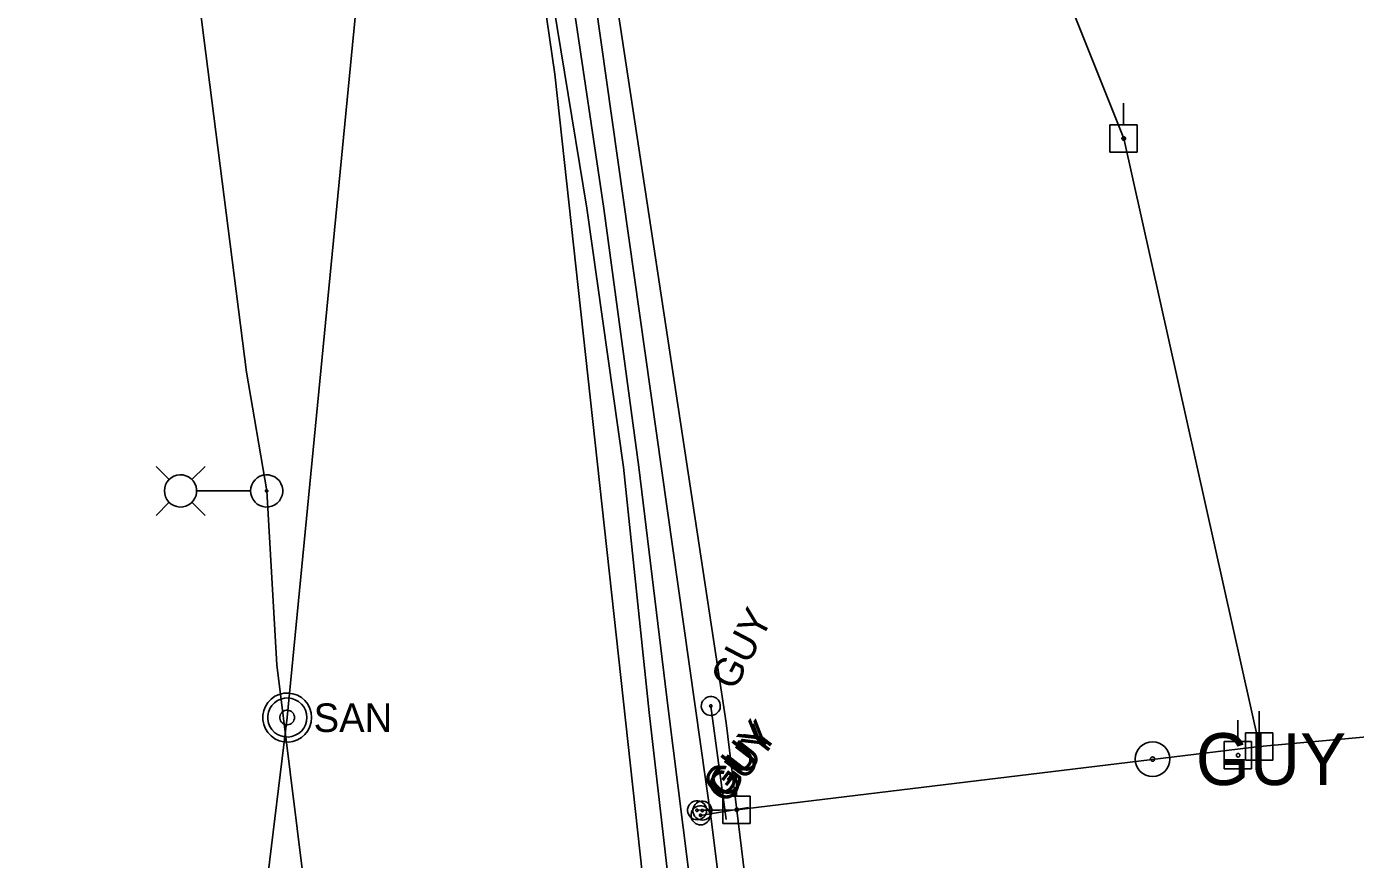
# Model space of a CAD drawing. Extents: x 596028 to 606371, y 330010 to 403088.
# Drawn here: x 604874.3 to 605053.3, y 335583.8 to 335696.2 of the extents above; entities that cross this region are included whole.
import ezdxf

# ---------------------------------------------------------------- set-up
doc = ezdxf.new("R2010")
doc.units = 0
for name, color, linetype in [('E_LTG', 7, 'Continuous'), ('E_LTG_CID', 7, 'Continuous'), ('E_UTL_EGuyWire', 7, 'Continuous'), ('E_UTL_EPowerPole', 7, 'Continuous'), ('E_UTL_G_UG', 7, 'Continuous'), ('E_UTL_Overhead', 7, 'Continuous'), ('E_UTL_SAN_MH', 7, 'Continuous'), ('E_UTL_SAN_UG', 7, 'Continuous'), ('E_UTL_W_UG', 7, 'Continuous')]:
    doc.layers.add(name, color=color, linetype=linetype)

msp = doc.modelspace()

# ---------------------------------------------------------------- linework, layer by layer
at = {"layer": 'E_LTG'}
for points in [[(604893.48, 335635.06), (604891.71, 335636.84)], [(604896.53, 335635.06), (604898.31, 335636.84)], [(604892.83, 335633.54), (604892.87, 335633.13), (604892.99, 335632.73), (604893.18, 335632.36), (604893.43, 335632.04), (604893.74, 335631.77), (604894.1, 335631.56), (604894.49, 335631.42), (604894.9, 335631.37), (604895.32, 335631.39), (604895.72, 335631.48), (604896.09, 335631.65), (604896.43, 335631.89), (604896.72, 335632.19), (604896.94, 335632.54), (604897.09, 335632.93), (604897.17, 335633.33), (604897.17, 335633.75), (604897.09, 335634.15), (604896.94, 335634.54), (604896.72, 335634.88), (604896.43, 335635.18), (604896.09, 335635.42), (604895.72, 335635.59), (604895.32, 335635.69), (604894.9, 335635.71), (604894.49, 335635.65), (604894.1, 335635.52), (604893.74, 335635.31), (604893.43, 335635.04), (604893.18, 335634.71), (604892.99, 335634.35), (604892.87, 335633.95), (604892.83, 335633.54)], [(604904.43, 335633.54), (604904.47, 335633.13), (604904.59, 335632.73), (604904.78, 335632.36), (604905.04, 335632.04), (604905.35, 335631.77), (604905.71, 335631.56), (604906.1, 335631.42), (604906.51, 335631.37), (604906.92, 335631.39), (604907.32, 335631.48), (604907.7, 335631.65), (604908.03, 335631.89), (604908.32, 335632.19), (604908.54, 335632.54), (604908.7, 335632.93), (604908.78, 335633.33), (604908.78, 335633.75), (604908.7, 335634.15), (604908.54, 335634.54), (604908.32, 335634.88), (604908.03, 335635.18), (604907.7, 335635.42), (604907.32, 335635.59), (604906.92, 335635.69), (604906.51, 335635.71), (604906.1, 335635.65), (604905.71, 335635.52), (604905.35, 335635.31), (604905.04, 335635.04), (604904.78, 335634.71), (604904.59, 335634.35), (604904.47, 335633.95), (604904.43, 335633.54)], [(604897.22, 335633.54), (604904.4, 335633.54)], [(604906.44, 335633.54), (604906.45, 335633.51), (604906.46, 335633.48), (604906.47, 335633.45), (604906.49, 335633.42), (604906.51, 335633.4), (604906.54, 335633.39), (604906.57, 335633.38), (604906.6, 335633.37), (604906.63, 335633.37), (604906.66, 335633.38), (604906.69, 335633.39), (604906.72, 335633.41), (604906.74, 335633.44), (604906.76, 335633.46), (604906.77, 335633.49), (604906.78, 335633.52), (604906.78, 335633.55), (604906.77, 335633.59), (604906.76, 335633.61), (604906.74, 335633.64), (604906.72, 335633.66), (604906.69, 335633.68), (604906.66, 335633.7), (604906.63, 335633.7), (604906.6, 335633.7), (604906.57, 335633.7), (604906.54, 335633.69), (604906.51, 335633.67), (604906.49, 335633.65), (604906.47, 335633.63), (604906.46, 335633.6), (604906.45, 335633.57), (604906.44, 335633.54)], [(604893.48, 335632.01), (604891.71, 335630.24)], [(604896.53, 335632.01), (604898.31, 335630.24)]]:
    msp.add_lwpolyline(points, dxfattribs=at)
at = {"layer": 'E_LTG_CID'}
msp.add_lwpolyline([(604937.49, 335351.94), (604930.99, 335433.63), (604929.86, 335454.1), (604928.76, 335455.44), (604919.1, 335533.39), (604912.51, 335573.53), (604907.99, 335610.09), (604906.61, 335633.54), (604903.9, 335649.54), (604894.3, 335724.98), (604890.31, 335755.21), (604884.83, 335792.89), (604883.68, 335811.95), (604874.26, 335871.38)], dxfattribs=at)
at = {"layer": 'E_UTL_EGuyWire'}
for p, q in [((604966.45, 335604.53), (604968.52, 335589.23)), ((604964.6, 335590.47), (604969.95, 335590.55)), ((604971.52, 335590.85), (604965.07, 335589.79)), ((604965.31, 335590.44), (604969.95, 335590.55))]:
    msp.add_line(p, q, dxfattribs=at)
for points in [[(604967.05, 335605.67), (604966.82, 335605.76), (604966.58, 335605.81), (604966.34, 335605.81), (604966.1, 335605.77), (604965.87, 335605.68), (604965.67, 335605.55), (604965.49, 335605.38), (604965.35, 335605.18), (604965.24, 335604.96), (604965.18, 335604.73), (604965.17, 335604.48), (604965.2, 335604.24), (604965.28, 335604.01), (604965.4, 335603.8), (604965.56, 335603.61), (604965.75, 335603.46), (604965.97, 335603.35), (604966.2, 335603.28), (604966.44, 335603.25), (604966.69, 335603.27), (604966.92, 335603.34), (604967.14, 335603.45), (604967.33, 335603.6), (604967.49, 335603.78), (604967.62, 335603.99), (604967.7, 335604.22), (604967.73, 335604.46), (604967.72, 335604.71), (604967.67, 335604.94), (604967.57, 335605.17), (604967.43, 335605.37), (604967.25, 335605.54), (604967.05, 335605.67)], [(604966.53, 335604.68), (604966.5, 335604.69), (604966.47, 335604.69), (604966.44, 335604.69), (604966.41, 335604.69), (604966.38, 335604.68), (604966.35, 335604.66), (604966.33, 335604.64), (604966.31, 335604.62), (604966.3, 335604.59), (604966.29, 335604.56), (604966.29, 335604.53), (604966.3, 335604.5), (604966.31, 335604.47), (604966.32, 335604.44), (604966.34, 335604.42), (604966.36, 335604.4), (604966.39, 335604.39), (604966.42, 335604.38), (604966.45, 335604.37), (604966.48, 335604.38), (604966.51, 335604.38), (604966.54, 335604.4), (604966.56, 335604.42), (604966.58, 335604.44), (604966.6, 335604.47), (604966.61, 335604.5), (604966.61, 335604.53), (604966.61, 335604.56), (604966.6, 335604.59), (604966.59, 335604.61), (604966.57, 335604.64), (604966.55, 335604.66), (604966.53, 335604.68)], [(604965.38, 335591.49), (604965.18, 335591.62), (604964.95, 335591.7), (604964.71, 335591.75), (604964.47, 335591.75), (604964.23, 335591.7), (604964, 335591.61), (604963.8, 335591.47), (604963.62, 335591.3), (604963.48, 335591.1), (604963.38, 335590.88), (604963.33, 335590.64), (604963.32, 335590.4), (604963.36, 335590.16), (604963.44, 335589.93), (604963.56, 335589.72), (604963.72, 335589.53), (604963.92, 335589.38), (604964.13, 335589.27), (604964.37, 335589.21), (604964.61, 335589.19), (604964.85, 335589.21), (604965.09, 335589.28), (604965.3, 335589.4), (604965.49, 335589.55), (604965.65, 335589.73), (604965.77, 335589.95), (604965.85, 335590.18), (604965.88, 335590.42), (604965.87, 335590.66), (604965.81, 335590.9), (604965.71, 335591.12), (604965.56, 335591.32), (604965.38, 335591.49)], [(604966.1, 335591.45), (604965.89, 335591.58), (604965.67, 335591.67), (604965.43, 335591.71), (604965.18, 335591.71), (604964.94, 335591.66), (604964.72, 335591.57), (604964.51, 335591.44), (604964.34, 335591.27), (604964.2, 335591.07), (604964.1, 335590.85), (604964.04, 335590.61), (604964.03, 335590.36), (604964.07, 335590.12), (604964.15, 335589.89), (604964.27, 335589.68), (604964.44, 335589.5), (604964.63, 335589.35), (604964.85, 335589.24), (604965.08, 335589.17), (604965.32, 335589.15), (604965.57, 335589.18), (604965.8, 335589.25), (604966.02, 335589.36), (604966.21, 335589.51), (604966.37, 335589.7), (604966.49, 335589.91), (604966.56, 335590.14), (604966.6, 335590.39), (604966.58, 335590.63), (604966.52, 335590.87), (604966.42, 335591.09), (604966.28, 335591.28), (604966.1, 335591.45)], [(604965.85, 335590.81), (604965.65, 335590.94), (604965.42, 335591.03), (604965.18, 335591.07), (604964.94, 335591.07), (604964.7, 335591.02), (604964.47, 335590.93), (604964.27, 335590.8), (604964.09, 335590.63), (604963.95, 335590.43), (604963.85, 335590.2), (604963.8, 335589.96), (604963.79, 335589.72), (604963.82, 335589.48), (604963.91, 335589.25), (604964.03, 335589.04), (604964.19, 335588.86), (604964.38, 335588.71), (604964.6, 335588.6), (604964.84, 335588.53), (604965.08, 335588.51), (604965.32, 335588.53), (604965.56, 335588.61), (604965.77, 335588.72), (604965.96, 335588.87), (604966.12, 335589.06), (604966.24, 335589.27), (604966.32, 335589.5), (604966.35, 335589.74), (604966.34, 335589.99), (604966.28, 335590.22), (604966.17, 335590.44), (604966.03, 335590.64), (604965.85, 335590.81)], [(604964.7, 335590.6), (604964.67, 335590.61), (604964.64, 335590.62), (604964.61, 335590.63), (604964.58, 335590.63), (604964.55, 335590.62), (604964.53, 335590.61), (604964.5, 335590.6), (604964.48, 335590.57), (604964.46, 335590.55), (604964.45, 335590.52), (604964.44, 335590.49), (604964.44, 335590.46), (604964.44, 335590.43), (604964.45, 335590.4), (604964.47, 335590.38), (604964.49, 335590.35), (604964.51, 335590.33), (604964.54, 335590.32), (604964.57, 335590.31), (604964.6, 335590.31), (604964.63, 335590.31), (604964.66, 335590.32), (604964.69, 335590.34), (604964.71, 335590.35), (604964.73, 335590.38), (604964.75, 335590.4), (604964.76, 335590.43), (604964.76, 335590.46), (604964.76, 335590.49), (604964.75, 335590.52), (604964.74, 335590.55), (604964.72, 335590.58), (604964.7, 335590.6)], [(604965.17, 335589.92), (604965.14, 335589.94), (604965.11, 335589.95), (604965.08, 335589.95), (604965.05, 335589.95), (604965.02, 335589.95), (604964.99, 335589.93), (604964.97, 335589.92), (604964.95, 335589.9), (604964.93, 335589.87), (604964.92, 335589.84), (604964.91, 335589.81), (604964.91, 335589.78), (604964.91, 335589.75), (604964.92, 335589.73), (604964.94, 335589.7), (604964.96, 335589.68), (604964.98, 335589.66), (604965.01, 335589.64), (604965.04, 335589.64), (604965.07, 335589.63), (604965.1, 335589.64), (604965.13, 335589.64), (604965.16, 335589.66), (604965.18, 335589.68), (604965.2, 335589.7), (604965.22, 335589.73), (604965.23, 335589.76), (604965.23, 335589.79), (604965.23, 335589.82), (604965.22, 335589.85), (604965.21, 335589.87), (604965.19, 335589.9), (604965.17, 335589.92)], [(604965.41, 335590.56), (604965.39, 335590.58), (604965.36, 335590.59), (604965.33, 335590.6), (604965.3, 335590.6), (604965.27, 335590.59), (604965.24, 335590.58), (604965.21, 335590.56), (604965.19, 335590.54), (604965.17, 335590.52), (604965.16, 335590.49), (604965.16, 335590.46), (604965.15, 335590.43), (604965.16, 335590.4), (604965.17, 335590.37), (604965.18, 335590.34), (604965.2, 335590.32), (604965.23, 335590.3), (604965.26, 335590.29), (604965.28, 335590.28), (604965.32, 335590.28), (604965.35, 335590.28), (604965.37, 335590.29), (604965.4, 335590.3), (604965.43, 335590.32), (604965.45, 335590.34), (604965.46, 335590.37), (604965.47, 335590.4), (604965.47, 335590.43), (604965.47, 335590.46), (604965.47, 335590.49), (604965.45, 335590.52), (604965.43, 335590.54), (604965.41, 335590.56)]]:
    msp.add_lwpolyline(points, dxfattribs=at)
for radius in [2.33, 0.292]:
    msp.add_circle((605025.97, 335597.37), radius, dxfattribs=at)
at = {"layer": 'E_UTL_EPowerPole'}
for points in [[(605022.06, 335682.91), (605022.06, 335685.82)], [(605023.9, 335682.91), (605020.21, 335682.91)], [(605020.21, 335682.91), (605020.21, 335679.22)], [(605022.33, 335681.07), (605022.32, 335681.11), (605022.31, 335681.16), (605022.29, 335681.2), (605022.26, 335681.23), (605022.23, 335681.26), (605022.19, 335681.28), (605022.14, 335681.3), (605022.1, 335681.3), (605022.05, 335681.3), (605022.01, 335681.29), (605021.97, 335681.27), (605021.93, 335681.25), (605021.9, 335681.21), (605021.88, 335681.18), (605021.86, 335681.13), (605021.85, 335681.09), (605021.85, 335681.04), (605021.86, 335681), (605021.88, 335680.96), (605021.9, 335680.92), (605021.93, 335680.89), (605021.97, 335680.86), (605022.01, 335680.84), (605022.05, 335680.83), (605022.1, 335680.83), (605022.14, 335680.83), (605022.19, 335680.85), (605022.23, 335680.87), (605022.26, 335680.9), (605022.29, 335680.94), (605022.31, 335680.98), (605022.32, 335681.02), (605022.33, 335681.07)], [(605023.9, 335679.22), (605023.9, 335682.91)], [(605020.21, 335679.22), (605023.9, 335679.22)], [(605037.46, 335599.73), (605037.46, 335602.64)], [(605040.35, 335600.93), (605040.35, 335603.84)], [(605042.19, 335600.93), (605038.5, 335600.93)], [(605038.5, 335600.93), (605038.5, 335597.24)], [(605042.19, 335597.24), (605042.19, 335600.93)], [(605039.3, 335599.73), (605035.62, 335599.73)], [(605035.62, 335599.73), (605035.62, 335596.04)], [(605039.3, 335596.04), (605039.3, 335599.73)], [(605040.62, 335599.09), (605040.61, 335599.13), (605040.6, 335599.18), (605040.58, 335599.22), (605040.55, 335599.25), (605040.52, 335599.28), (605040.48, 335599.31), (605040.44, 335599.32), (605040.39, 335599.33), (605040.35, 335599.33), (605040.3, 335599.32), (605040.26, 335599.3), (605040.22, 335599.27), (605040.19, 335599.24), (605040.17, 335599.2), (605040.15, 335599.16), (605040.14, 335599.11), (605040.14, 335599.07), (605040.15, 335599.02), (605040.17, 335598.98), (605040.19, 335598.94), (605040.22, 335598.91), (605040.26, 335598.88), (605040.3, 335598.86), (605040.35, 335598.85), (605040.39, 335598.85), (605040.44, 335598.86), (605040.48, 335598.87), (605040.52, 335598.9), (605040.55, 335598.93), (605040.58, 335598.96), (605040.6, 335599), (605040.61, 335599.04), (605040.62, 335599.09)], [(605037.73, 335597.89), (605037.73, 335597.94), (605037.71, 335597.98), (605037.69, 335598.02), (605037.67, 335598.06), (605037.63, 335598.09), (605037.59, 335598.11), (605037.55, 335598.12), (605037.5, 335598.13), (605037.46, 335598.13), (605037.42, 335598.12), (605037.37, 335598.1), (605037.34, 335598.07), (605037.31, 335598.04), (605037.28, 335598), (605037.26, 335597.96), (605037.26, 335597.91), (605037.26, 335597.87), (605037.26, 335597.82), (605037.28, 335597.78), (605037.31, 335597.74), (605037.34, 335597.71), (605037.37, 335597.68), (605037.42, 335597.67), (605037.46, 335597.65), (605037.5, 335597.65), (605037.55, 335597.66), (605037.59, 335597.67), (605037.63, 335597.7), (605037.67, 335597.73), (605037.69, 335597.76), (605037.71, 335597.8), (605037.73, 335597.85), (605037.73, 335597.89)], [(605038.5, 335597.24), (605042.19, 335597.24)], [(604969.92, 335592.39), (604969.92, 335595.3)], [(605035.62, 335596.04), (605039.3, 335596.04)], [(604971.76, 335592.39), (604968.07, 335592.39)], [(604968.07, 335592.39), (604968.07, 335588.7)], [(604971.76, 335588.7), (604971.76, 335592.39)], [(604970.19, 335590.55), (604970.18, 335590.6), (604970.17, 335590.64), (604970.15, 335590.68), (604970.12, 335590.71), (604970.09, 335590.74), (604970.05, 335590.77), (604970.01, 335590.78), (604969.96, 335590.79), (604969.92, 335590.79), (604969.87, 335590.78), (604969.83, 335590.76), (604969.79, 335590.73), (604969.76, 335590.7), (604969.74, 335590.66), (604969.72, 335590.62), (604969.71, 335590.57), (604969.71, 335590.53), (604969.72, 335590.48), (604969.74, 335590.44), (604969.76, 335590.4), (604969.79, 335590.37), (604969.83, 335590.34), (604969.87, 335590.32), (604969.92, 335590.31), (604969.96, 335590.31), (604970.01, 335590.32), (604970.05, 335590.33), (604970.09, 335590.36), (604970.12, 335590.39), (604970.15, 335590.42), (604970.17, 335590.46), (604970.18, 335590.5), (604970.19, 335590.55)], [(604968.07, 335588.7), (604971.76, 335588.7)]]:
    msp.add_lwpolyline(points, dxfattribs=at)
at = {"layer": 'E_UTL_G_UG'}
for points in [[(604992.54, 335374.29), (604982.41, 335439.85), (604977.55, 335472.28), (604967.89, 335533.23), (604963.9, 335558.28), (604960.62, 335582.14), (604958.16, 335603.66), (604954.67, 335636.73), (604949.76, 335671.68), (604943.72, 335708.39), (604939.44, 335742.84), (604934.8, 335769.3), (604917.37, 335888.66), (604913.54, 335917.13), (604913.36, 335918.56), (604912.73, 335934.03), (604913.24, 335947.88)], [(604990.22, 335373.94), (604984.89, 335440.46), (604980.73, 335472.71), (604971.32, 335533.67), (604967.23, 335558.65), (604963.42, 335582.81), (604960.7, 335604.2), (604956.77, 335636.76), (604952.03, 335671.62), (604946.45, 335709.05), (604942.07, 335743.65), (604938.29, 335769.61), (604935.75, 335799.26), (604934.37, 335813.01), (604934.01, 335824.97), (604943.83, 335825.34), (604953.01, 335825.14)], [(604990.22, 335373.94), (604984.89, 335440.46), (604980.73, 335472.71), (604971.32, 335533.67), (604967.23, 335558.65), (604963.42, 335582.81), (604960.7, 335604.2), (604956.77, 335636.76), (604952.03, 335671.62), (604946.45, 335709.05), (604942.07, 335743.65), (604938.29, 335769.61), (604935.75, 335799.26), (604934.37, 335813.01), (604934.01, 335824.97), (604943.83, 335825.34), (604953.01, 335825.14)], [(604969.99, 335561.13), (604966.54, 335588.97), (604950.9, 335699.39), (604933.3, 335817.09)]]:
    msp.add_lwpolyline(points, dxfattribs=at)
at = {"layer": 'E_UTL_Overhead'}
for p, q in [((605022.09, 335681.08), (604995.71, 335747.13)), ((605040.38, 335599.08), (605022.09, 335681.08)), ((605040.38, 335599.08), (605138.75, 335607.93)), ((604969.95, 335590.55), (605040.38, 335599.08))]:
    msp.add_line(p, q, dxfattribs=at)
msp.add_lwpolyline([(605060.82, 334038.02), (605055.03, 334170.54), (605046.79, 334308.95), (605039.96, 334446.59), (605033.68, 334567.58), (605029.55, 334681.31), (605027.59, 334747.04), (605025.74, 334817.42), (605020.39, 334948.8), (605014.12, 335115.1), (605007.91, 335297.38), (604985.32, 335465.29), (604968.51, 335602.26), (604952.43, 335708.38), (604942.9, 335774.97)], dxfattribs=at)
at = {"layer": 'E_UTL_SAN_MH'}
for points in [[(604912.67, 335602.98), (604912.62, 335603.6), (604912.44, 335604.21), (604912.15, 335604.76), (604911.76, 335605.26), (604911.29, 335605.67), (604910.75, 335605.98), (604910.15, 335606.19), (604909.53, 335606.28), (604908.91, 335606.25), (604908.3, 335606.1), (604907.72, 335605.84), (604907.21, 335605.47), (604906.78, 335605.02), (604906.44, 335604.49), (604906.21, 335603.91), (604906.09, 335603.29), (604906.09, 335602.67), (604906.21, 335602.05), (604906.44, 335601.47), (604906.78, 335600.94), (604907.21, 335600.49), (604907.72, 335600.12), (604908.3, 335599.86), (604908.91, 335599.71), (604909.53, 335599.68), (604910.15, 335599.77), (604910.75, 335599.98), (604911.29, 335600.29), (604911.76, 335600.7), (604912.15, 335601.2), (604912.44, 335601.75), (604912.62, 335602.36), (604912.67, 335602.98)], [(604912.01, 335602.98), (604911.97, 335603.48), (604911.83, 335603.96), (604911.6, 335604.41), (604911.29, 335604.8), (604910.91, 335605.13), (604910.47, 335605.38), (604910, 335605.55), (604909.5, 335605.62), (604909, 335605.59), (604908.51, 335605.47), (604908.05, 335605.27), (604907.65, 335604.98), (604907.3, 335604.61), (604907.03, 335604.19), (604906.84, 335603.72), (604906.75, 335603.23), (604906.75, 335602.73), (604906.84, 335602.24), (604907.03, 335601.77), (604907.3, 335601.35), (604907.65, 335600.98), (604908.05, 335600.69), (604908.51, 335600.49), (604909, 335600.37), (604909.5, 335600.34), (604910, 335600.41), (604910.47, 335600.58), (604910.91, 335600.83), (604911.29, 335601.16), (604911.6, 335601.55), (604911.83, 335602), (604911.97, 335602.48), (604912.01, 335602.98)], [(604910.36, 335602.98), (604910.35, 335603.17), (604910.29, 335603.35), (604910.21, 335603.52), (604910.09, 335603.66), (604909.95, 335603.79), (604909.79, 335603.88), (604909.61, 335603.94), (604909.42, 335603.97), (604909.23, 335603.96), (604909.05, 335603.92), (604908.88, 335603.84), (604908.73, 335603.73), (604908.6, 335603.59), (604908.49, 335603.43), (604908.43, 335603.26), (604908.39, 335603.07), (604908.39, 335602.89), (604908.43, 335602.7), (604908.49, 335602.53), (604908.6, 335602.37), (604908.73, 335602.23), (604908.88, 335602.12), (604909.05, 335602.04), (604909.23, 335602), (604909.42, 335601.99), (604909.61, 335602.02), (604909.79, 335602.08), (604909.95, 335602.17), (604910.09, 335602.3), (604910.21, 335602.44), (604910.29, 335602.61), (604910.35, 335602.79), (604910.36, 335602.98)]]:
    msp.add_lwpolyline(points, dxfattribs=at)
at = {"layer": 'E_UTL_SAN_UG'}
for p, q in [((604909.37, 335602.98), (604933.05, 335847.51)), ((604880.14, 335361.64), (604909.37, 335602.98))]:
    msp.add_line(p, q, dxfattribs=at)
at = {"layer": 'E_UTL_W_UG'}
for points in [[(604945.45, 335689.76), (604942.17, 335712.36), (604940.12, 335727.35)], [(604986.76, 335304.31), (604985.02, 335320.17), (604982.55, 335347.37), (604980.15, 335372.1), (604945.45, 335689.76)]]:
    msp.add_lwpolyline(points, dxfattribs=at)

# ---------------------------------------------------------------- texts
at = {"layer": 'E_UTL_EGuyWire'}
for rotation, p in [(62.3065, (604969.65, 335606.48)), (52.3015, (604968.09, 335591.83)), (52.3015, (604968.8, 335591.8)), (52.3015, (604968.55, 335591.15))]:
    msp.add_text('GUY', height=3.85, rotation=rotation, dxfattribs=at).set_placement(p)
msp.add_text('GUY', height=7, dxfattribs=at).set_placement((605031.8, 335593.87))
at = {"layer": 'E_UTL_SAN_MH'}
msp.add_text('SAN', height=3.849, dxfattribs=at).set_placement((604912.94, 335601.03))

doc.saveas('drawing.dxf')
